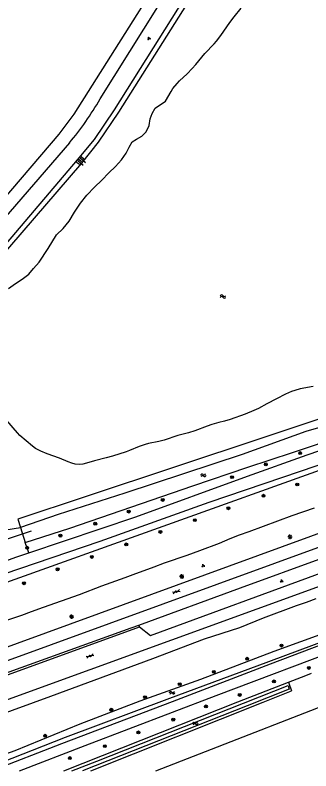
# Model space of a CAD drawing. Extents: x 135999 to 138000, y 396000 to 398501.
# Drawn here: x 136148.9 to 136230.4, y 396000 to 396208.2 of the extents above; entities that cross this region are included whole.
import ezdxf

# ---------------------------------------------------------------- set-up
doc = ezdxf.new("R2010")
doc.units = 0
for name, color, linetype in [('gg-knt-BGT kruinlijn', 7, 'Continuous'), ('gg-knt-bovenkant onderkant talud', 7, 'Continuous'), ('gg-knt-onverhard', 7, 'Continuous'), ('gg-knt-verharding', 7, 'Continuous'), ('gg-kntw-bovenkant insteek waterloop', 7, 'Continuous'), ('gg-kntw-waterlijn', 7, 'Continuous'), ('gg-kwrk-duiker nz buis', 7, 'Continuous'), ('gt-grn-groengrens', 7, 'Continuous'), ('gt-symb-boom', 7, 'Continuous'), ('gt-symb-gesloten verharding', 7, 'Continuous'), ('gt-symb-groenvak', 7, 'Continuous'), ('gt-symb-lichtmast', 7, 'Continuous'), ('gt-symb-talud symbool', 7, 'Continuous'), ('gt-symb-watersymbool', 7, 'Continuous')]:
    doc.layers.add(name, color=color, linetype=linetype)

# ---------------------------------------------------------------- blocks, each defined once
blk = doc.blocks.new('gt0-WA')
at = {"layer": 'gt-symb-watersymbool'}
for centre, start, end in [((-0.32, 0.02), 28.0725, 151.9275), ((0.43, 0.42), 208.0725, 331.9275), ((-0.32, -0.43), 28.0725, 151.9275), ((0.43, -0.03), 208.0725, 331.9275)]:
    blk.add_arc(centre, 0.425, start, end, dxfattribs=at)
blk = doc.blocks.new('gt0-BOOM')
at = {"layer": 'gt-symb-boom'}
for radius in [0.4, 0.2]:
    blk.add_circle((0, 0), radius, dxfattribs=at)
blk = doc.blocks.new('gt0-LMAST')
at = {"layer": 'gt-symb-lichtmast'}
for p, q in [((-0.18, 0.17), (-0.45, 0.44)), ((-0.01, 0.25), (-0.01, 0.62)), ((0.17, 0.17), (0.44, 0.44)), ((-0.26, 0), (-0.63, 0)), ((-0.18, -0.18), (-0.45, -0.45)), ((-0.01, -0.25), (-0.01, -0.63)), ((0.44, -0.45), (0.17, -0.18)), ((0.24, 0), (0.62, 0))]:
    blk.add_line(p, q, dxfattribs=at)
blk.add_circle((-0.01, 0), 0.25, dxfattribs=at)
blk = doc.blocks.new('gt0-GESVH1')
at = {"layer": 'gt-symb-gesloten verharding'}
for p, q in [((-0.99, -0.26), (0.01, 0.24)), ((0.01, -0.26), (-0.99, 0.24)), ((0.01, 0.24), (1.01, -0.26)), ((1.01, 0.24), (0.01, -0.26))]:
    blk.add_line(p, q, dxfattribs=at)
blk = doc.blocks.new('gt0-TALUD_1')
at = {"layer": 'gt-symb-talud symbool'}
for p, q in [((-1, -1), (-1, 0)), ((-0.5, -2), (-0.5, 0)), ((0, -1), (0, 0)), ((0.5, -2), (0.5, 0)), ((1, -1), (1, 0))]:
    blk.add_line(p, q, dxfattribs=at)
blk = doc.blocks.new('gt0-GRVAK')
at = {"layer": 'gt-symb-groenvak'}
for p, q in [((-0.11, 0.19), (-0.23, 0.24)), ((-0.18, 0.15), (0.09, 0.15)), ((-0.09, 0.21), (-0.16, 0.32)), ((-0.05, 0.21), (-0.05, 0.39)), ((0, 0.21), (0.06, 0.32)), ((0.02, 0.19), (0.13, 0.24)), ((0.26, -0.05), (0.2, 0.06)), ((0.3, -0.05), (0.3, 0.13)), ((0.35, -0.05), (0.41, 0.06)), ((-0.24, -0.23), (-0.36, -0.18)), ((-0.32, -0.26), (-0.05, -0.26)), ((-0.23, -0.21), (-0.29, -0.1)), ((-0.18, -0.2), (-0.18, -0.02)), ((-0.14, -0.21), (-0.07, -0.1)), ((-0.12, -0.23), (0, -0.18)), ((0.24, -0.07), (0.12, -0.02)), ((0.17, -0.11), (0.44, -0.11)), ((0.37, -0.07), (0.49, -0.02))]:
    blk.add_line(p, q, dxfattribs=at)

msp = doc.modelspace()

# ---------------------------------------------------------------- linework, layer by layer
at = {"layer": 'gg-knt-BGT kruinlijn'}
for points in [[(136131.67, 396127.99), (136146.53, 396145.27), (136166.1, 396168.28), (136170.77, 396173.9), (136176.24, 396182.1), (136213.26, 396240.87), (136226.3, 396261.79)], [(136231.3, 396072.33), (136225.18, 396070.21), (136213.31, 396065.85), (136210.63, 396064.92), (136208.05, 396063.93), (136205.18, 396062.65), (136199.7, 396060.64), (136196.26, 396059.29), (136189.94, 396057.2), (136187.14, 396056.12), (136181.34, 396054.03), (136179.14, 396053.16), (136172.7, 396050.92), (136166.56, 396048.49), (136156.63, 396044.96), (136153.31, 396043.82), (136150.67, 396042.78), (136140.97, 396039.54)], [(136132.74, 396011.11), (136158.74, 396020.55), (136186.84, 396030.91), (136201.14, 396036.38), (136210.88, 396039.51), (136217.35, 396042.17), (136226.43, 396045.51), (136229.22, 396046.48), (136231.91, 396047.52)]]:
    msp.add_lwpolyline(points, dxfattribs=at)
at = {"layer": 'gg-knt-bovenkant onderkant talud'}
msp.add_lwpolyline([(136312.28, 396249.51), (136309.11, 396237.6), (136268.36, 396249.8), (136227.79, 396260.63), (136214.47, 396240.11), (136177.41, 396181.44), (136171.77, 396173.19), (136167.17, 396167.42), (136147.32, 396144.3), (136131.63, 396125.94), (136144.76, 396084.1), (136109.45, 396073.24), (136105.5, 396071.82)], dxfattribs=at)
at = {"layer": 'gg-knt-onverhard'}
for points in [[(136152.65, 396060.03), (136182.12, 396069.95), (136213, 396081.18), (136229.42, 396087.01), (136268.13, 396100.27), (136294.89, 396108.96), (136322.88, 396117.92), (136341.07, 396123.66), (136362.53, 396130.86), (136380.06, 396137.38), (136398.73, 396144.17), (136414.29, 396149.09), (136422.01, 396151.72)], [(136117.07, 396042.85), (136124.27, 396046.18), (136145.82, 396054.25), (136172.3, 396063.23), (136202.36, 396074.06), (136227.6, 396082.52), (136261.75, 396094.26), (136263.16, 396094.74)], [(136145.31, 396057.51), (136149.11, 396058.84), (136152.65, 396060.03)]]:
    msp.add_lwpolyline(points, dxfattribs=at)
at = {"layer": 'gg-knt-verharding'}
for p, q in [((136123.24, 396021.87), (136537.55, 396172.67)), ((136128.49, 396019.78), (136183.19, 396039.7))]:
    msp.add_line(p, q, dxfattribs=at)
for points in [[(136122.44, 396010.85), (136448.93, 396129.29), (136517.4, 396154.46)], [(136150.12, 396000), (136168.16, 396006.95), (136204.34, 396020.78), (136241.37, 396034.76), (136259.36, 396041.72), (136295.46, 396056.06), (136352.06, 396078.69), (136380.35, 396089.85), (136422.97, 396106.4), (136436.43, 396111.76), (136473.49, 396124.66), (136503.43, 396135.33), (136521.86, 396141.57), (136533.16, 396145.71)], [(136121.81, 396025.39), (136126.75, 396027.18), (136128, 396027.36), (136427.26, 396136.36)], [(136142.25, 396000), (136161.72, 396007.52), (136192.24, 396019.11), (136219.3, 396029.53), (136248.86, 396040.66), (136275.02, 396051.02), (136333.09, 396074.22), (136364, 396086.52), (136424.25, 396109.93)], [(136183.19, 396039.7), (136186.21, 396037.28), (136234.32, 396054.95), (136233.9, 396058.17)]]:
    msp.add_lwpolyline(points, dxfattribs=at)
at = {"layer": 'gg-kntw-bovenkant insteek waterloop'}
for p, q in [((136163.83, 396172.98), (136133.32, 396137.67)), ((136150.34, 396067.04), (136151.68, 396062.91)), ((136224.24, 396024.45), (136225.1, 396022.02))]:
    msp.add_line(p, q, dxfattribs=at)
for points in [[(136172.3, 396185.08), (136208.45, 396242.74), (136219.45, 396259.66), (136224.68, 396269.36), (136228.09, 396268.09)], [(136187.5, 396182.53), (136190.32, 396184.48), (136191.86, 396187.09), (136192.41, 396187.92), (136193.52, 396189.34), (136194.21, 396190.06), (136196.3, 396192.03), (136197.71, 396193.45), (136198.69, 396194.55), (136201.23, 396197.63), (136203.74, 396200.24), (136204.4, 396201), (136205.62, 396202.58), (136208.07, 396206.1), (136209.3, 396207.68), (136211.24, 396210.06)], [(136147.06, 396132.85), (136149, 396134.21), (136150.82, 396135.42), (136152.65, 396136.78), (136153.92, 396138.4), (136155.47, 396140.15), (136158.01, 396143.86), (136160.3, 396147.64), (136162.11, 396149.42), (136163.78, 396151.43), (136165.23, 396153.86), (136166.89, 396156.39), (136168.68, 396158.54), (136170.79, 396160.77), (136172.82, 396162.74), (136174.7, 396164.73), (136176.51, 396166.46), (136178.17, 396168.31), (136179.52, 396170.13), (136180.28, 396171.84), (136181.12, 396173.23), (136182.39, 396174.02), (136183.85, 396174.79), (136185.05, 396176.05), (136185.81, 396177.76), (136186.12, 396179.61), (136186.71, 396181.07), (136187.5, 396182.53)], [(136138.46, 396000), (136141.91, 396001.07), (136162.75, 396009.25), (136190.8, 396019.78), (136218.85, 396030.09), (136247.23, 396040.69), (136275.03, 396051.96), (136297.31, 396061.22), (136314.08, 396068.11), (136321.56, 396071.28), (136333.53, 396075.96), (136346.55, 396081.59), (136376.91, 396093.46), (136391.26, 396098.98), (136405.94, 396104.77), (136420.84, 396110.81), (136453.1, 396122.79), (136472.55, 396129.84), (136491.9, 396136.96), (136512.8, 396144.15), (136529.85, 396150.35)], [(136231.03, 396105.87), (136227.51, 396105.19), (136226.04, 396104.81), (136225.1, 396104.48), (136223.4, 396103.72), (136220.95, 396102.45), (136218.26, 396101.14), (136215.95, 396099.86), (136214.67, 396099.23), (136212.31, 396098.29), (136208.14, 396096.76), (136206.64, 396096.34), (136205.05, 396095.96), (136203.13, 396095.42)], [(136133.07, 396000), (136148.84, 396005.57), (136166.8, 396013), (136183.36, 396019.28), (136200.11, 396025.23), (136220.33, 396032.94), (136242.4, 396040.97), (136263.72, 396049.32), (136284.37, 396057.83), (136290.1, 396060.34), (136298.65, 396063.89), (136311.73, 396068.99), (136327.37, 396075.23), (136339.84, 396080.33), (136354.92, 396086.09), (136370.46, 396092.39), (136386.17, 396098.26)], [(136150.21, 396092.36), (136149.49, 396093.12), (136144.88, 396098.56)], [(136250.03, 396099.55), (136229, 396093.46), (136211.49, 396087.15), (136179.14, 396076.45), (136160.73, 396070.58), (136150.34, 396067.04)], [(136151.68, 396062.91), (136163.93, 396066.83), (136197.92, 396078.49), (136213.09, 396083.63), (136225.41, 396087.7), (136239.34, 396092.36), (136251.01, 396096.2)], [(136203.13, 396095.42), (136201.85, 396094.97), (136198.43, 396093.62), (136196.69, 396093.09), (136193.78, 396092.37), (136189.97, 396091.05), (136188.46, 396090.68), (136185.66, 396090.17), (136184.69, 396089.92), (136183.04, 396089.34), (136180.45, 396088.24), (136179.51, 396087.89), (136175.75, 396086.66), (136174.02, 396086.19), (136170.8, 396085.43), (136168.55, 396084.75), (136167.58, 396084.5), (136166.53, 396084.4), (136165.44, 396084.5), (136164.47, 396084.75), (136163.53, 396085.1), (136161.09, 396086.15), (136157.72, 396087.37), (136155.95, 396088.06), (136155.04, 396088.49), (136154.47, 396088.82), (136153.68, 396089.42), (136150.21, 396092.36)], [(136162.34, 396000), (136210.29, 396019.05), (136224.24, 396024.45)], [(136169.71, 396000), (136217.32, 396018.9), (136225.1, 396022.02)]]:
    msp.add_lwpolyline(points, dxfattribs=at)
msp.add_arc((136101.1, 396225.9), 82.07, 319.8472, 330.1732, dxfattribs=at)
at = {"layer": 'gg-kntw-waterlijn'}
for points in [[(136232, 396273.51), (136229.26, 396271.79), (136223.29, 396273.4), (136218.41, 396265.1), (136201.53, 396238.67), (136165.03, 396180.93), (136160.94, 396175.42), (136132.63, 396142.33)], [(136164.55, 396000), (136171.45, 396002.72), (136224.17, 396023.48), (136224.49, 396022.54), (136212.88, 396017.95), (136167.43, 396000)]]:
    msp.add_lwpolyline(points, dxfattribs=at)
at = {"layer": 'gg-kwrk-duiker nz buis'}
msp.add_line((136141.07, 396062.03), (136153.43, 396066.16), dxfattribs=at)
at = {"layer": 'gt-grn-groengrens'}
for p, q in [((136117.49, 396041.62), (136263.48, 396093.76)), ((136142.12, 396065.68), (136150.34, 396067.04)), ((136152.65, 396060.03), (136151.68, 396062.91)), ((136183.19, 396039.7), (136183.02, 396040.16))]:
    msp.add_line(p, q, dxfattribs=at)
for points in [[(136250.03, 396099.55), (136249.21, 396102.38), (136217.49, 396091.81), (136168.48, 396075.55), (136149.59, 396069.35), (136150.34, 396067.04)], [(136183.02, 396040.16), (136210.98, 396050.45), (136233.71, 396058.68)], [(136128.36, 396020.48), (136150.56, 396028.45), (136180.84, 396039.36), (136183.02, 396040.16)], [(136224.24, 396024.45), (136229.02, 396026.3), (136230.61, 396026.93)], [(136187.71, 396000), (136249.55, 396024.04), (136253.39, 396019.6)]]:
    msp.add_lwpolyline(points, dxfattribs=at)

# ---------------------------------------------------------------- block references
at = {"layer": 'gt-symb-boom'}
for p in [(136227.48, 396087.53), (136218, 396084.43), (136208.7, 396080.9), (136226.68, 396078.89), (136189.58, 396074.62), (136217.36, 396075.78), (136180.2, 396071.41), (136207.7, 396072.33), (136198.42, 396069.06), (136170.97, 396068.09), (136161.37, 396064.79), (136188.93, 396065.81), (136179.53, 396062.39), (136152.19, 396061.46), (136170.02, 396058.93), (136160.58, 396055.52), (136151.3, 396051.68), (136222.33, 396034.5), (136212.86, 396030.88), (136203.66, 396027.29), (136229.87, 396028.36), (136220.24, 396024.65), (136194.26, 396023.88), (136184.71, 396020.31), (136210.82, 396020.93), (136175.4, 396016.84), (136201.49, 396017.77), (136192.49, 396014.11), (136182.88, 396010.61), (136157.15, 396009.68), (136173.61, 396006.82), (136163.96, 396003.52)]:
    msp.add_blockref('gt0-BOOM', p, dxfattribs=at)
at = {"layer": 'gt-symb-gesloten verharding'}
for p, rotation in [((136193.33, 396049.34), -160.42327443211), ((136169.52, 396031.64), 19.939047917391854)]:
    msp.add_blockref('gt0-GESVH1', p, dxfattribs=dict(at, rotation=rotation))
at = {"layer": 'gt-symb-groenvak'}
for p in [(136185.75, 396201.75), (136200.72, 396056.52), (136222.34, 396052.3)]:
    msp.add_blockref('gt0-GRVAK', p, dxfattribs=at)
at = {"layer": 'gt-symb-lichtmast'}
for p in [(136224.68, 396064.48), (136194.82, 396053.52), (136164.46, 396042.47)]:
    msp.add_blockref('gt0-LMAST', p, dxfattribs=at)
at = {"layer": 'gt-symb-talud symbool', "xscale": 1.0002399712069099, "yscale": 1.00023997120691, "rotation": 50.51713597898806}
msp.add_blockref('gt0-TALUD_1', (136166.45, 396168.39), dxfattribs=at)
at = {"layer": 'gt-symb-watersymbool'}
msp.add_blockref('gt0-WA', (136206.15, 396130.66), dxfattribs=at)
for p, rotation in [((136200.72, 396081.4), 18.851835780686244), ((136192.12, 396021.48), 20.374899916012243), ((136198.5, 396013.04), 21.663039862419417)]:
    msp.add_blockref('gt0-WA', p, dxfattribs=dict(at, rotation=rotation))

doc.saveas('drawing.dxf')
